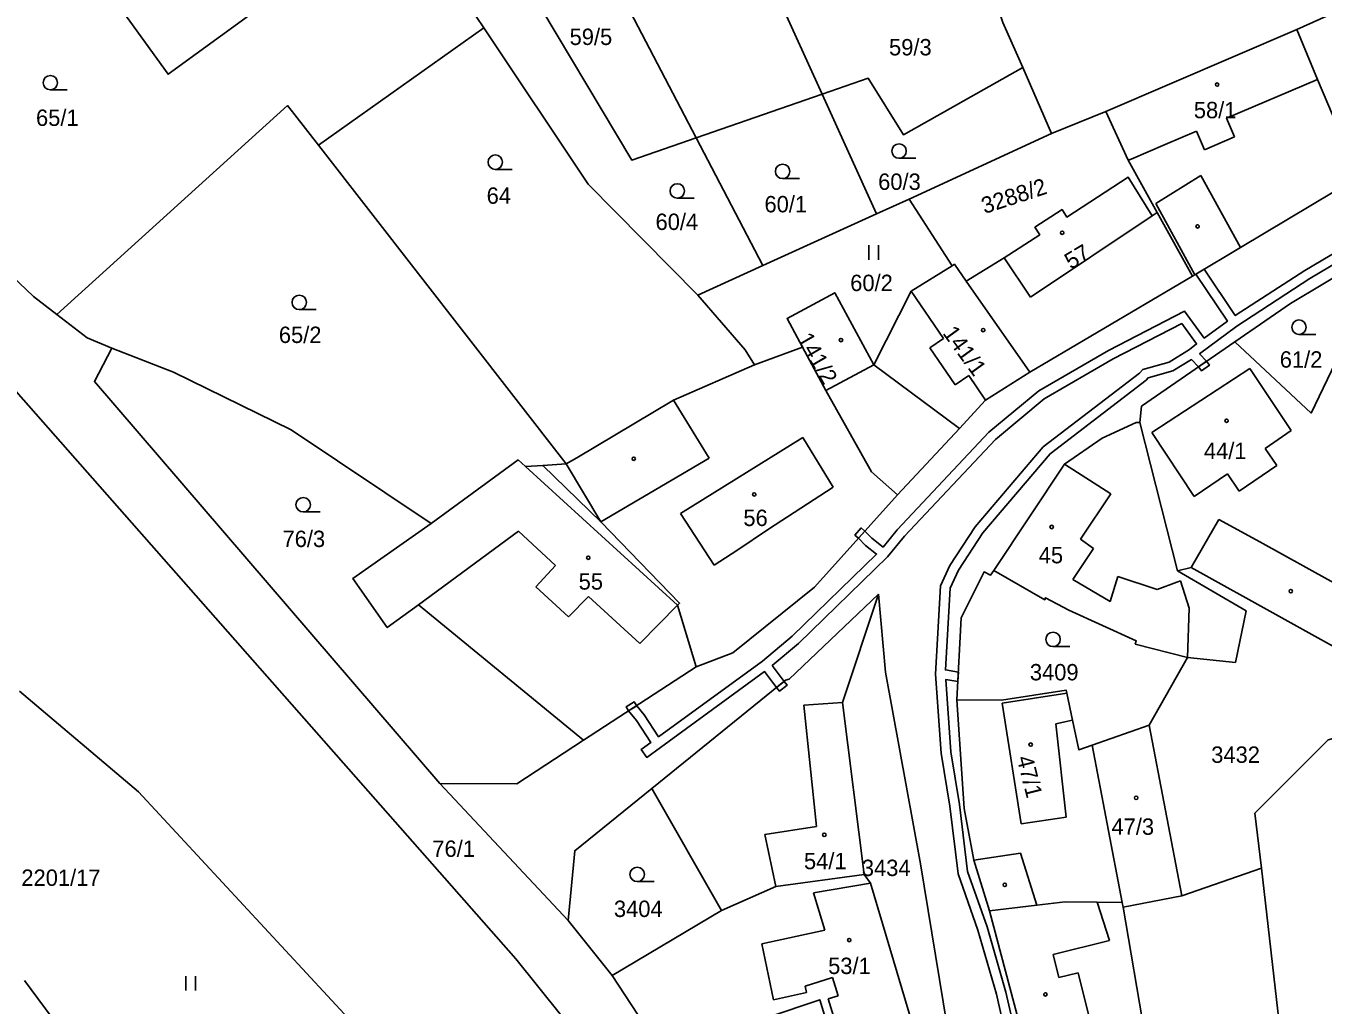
# Model space of a CAD drawing. Extents: x -776734 to -748832, y -1118122 to -976986.
# Drawn here: x -753312 to -753177.4, y -1115834 to -1115732.4 of the extents above; entities that cross this region are included whole.
import ezdxf

# ---------------------------------------------------------------- set-up
doc = ezdxf.new("R2010")
doc.units = 0
for name, color, linetype in [('KM_Hranice parcel', 7, 'Continuous'), ('KM_Parcelní čísla', 7, 'Continuous'), ('KM_Vnitřní kresba', 7, 'Continuous'), ('KM_Věcná břemena k části', 7, 'Continuous'), ('KM_Značky budov', 7, 'Continuous'), ('KM_Značky kultur', 7, 'Continuous')]:
    doc.layers.add(name, color=color, linetype=linetype)

msp = doc.modelspace()

# ---------------------------------------------------------------- linework, layer by layer
at = {"layer": 'KM_Hranice parcel'}
for p, q in [((-753229.4, -1115739.45), (-753242.45, -1115710.68)), ((-753255.08, -1115719.79), (-753242.47, -1115743.97)), ((-753173.35, -1115729.7), (-753180.1, -1115732.73)), ((-753264.52, -1115732.55), (-753281.69, -1115744.72)), ((-753180.1, -1115732.73), (-753199.96, -1115741.24)), ((-753208.57, -1115736.68), (-753205.59, -1115743.52)), ((-753242.47, -1115743.97), (-753229.4, -1115739.45)), ((-753223.76, -1115751.88), (-753229.4, -1115739.45)), ((-753205.59, -1115743.52), (-753199.96, -1115741.24)), ((-753284.13, -1115741.58), (-753281.69, -1115744.72)), ((-753242.47, -1115743.97), (-753235.55, -1115757.23)), ((-753220.35, -1115750.34), (-753205.59, -1115743.52)), ((-753281.69, -1115744.72), (-753255.95, -1115777.83)), ((-753220.35, -1115750.34), (-753223.76, -1115751.88)), ((-753215.91, -1115757.27), (-753220.35, -1115750.34)), ((-753235.55, -1115757.23), (-753223.76, -1115751.88)), ((-753190.95, -1115758.34), (-753194.63, -1115751.71)), ((-753235.55, -1115757.23), (-753242.29, -1115760.29)), ((-753214.44, -1115758.85), (-753207.84, -1115768.29)), ((-753207.84, -1115768.29), (-753190.95, -1115758.34)), ((-753231.43, -1115765.72), (-753236.41, -1115767.53)), ((-753224.02, -1115767.53), (-753215.13, -1115774.13)), ((-753196.42, -1115773.54), (-753192.51, -1115788.92)), ((-753221.57, -1115781.02), (-753215.13, -1115774.13)), ((-753255.95, -1115777.83), (-753258.4, -1115777.97)), ((-753185.38, -1115793.06), (-753192.51, -1115788.92)), ((-753186.47, -1115798.42), (-753185.38, -1115793.06)), ((-753195.45, -1115804.94), (-753191.48, -1115797.91)), ((-753191.48, -1115797.91), (-753186.47, -1115798.42)), ((-753254.15, -1115806.51), (-753242.46, -1115798.88)), ((-753195.45, -1115804.94), (-753201.36, -1115807.03)), ((-753192.06, -1115822.67), (-753195.45, -1115804.94)), ((-753198.24, -1115823.35), (-753201.36, -1115807.03)), ((-753255.75, -1115825.2), (-753269.07, -1115810.99)), ((-753247.07, -1115811.5), (-753239.85, -1115824.17)), ((-753183.77, -1115819.79), (-753192.06, -1115822.67)), ((-753183.77, -1115819.79), (-753180.52, -1115848.26)), ((-753198.24, -1115823.35), (-753198.15, -1115823.84)), ((-753198.15, -1115823.84), (-753192.06, -1115822.67)), ((-753239.85, -1115824.17), (-753251.19, -1115830.92)), ((-753193.61, -1115850.34), (-753198.15, -1115823.84)), ((-753251.19, -1115830.92), (-753255.75, -1115825.2)), ((-753251.19, -1115830.92), (-753245.92, -1115838.92))]:
    msp.add_line(p, q, dxfattribs=at)
for points in [[(-753210.56, -1115954.41), (-753219.71, -1115923.81), (-753229.41, -1115882.08), (-753234.06, -1115869.18), (-753242.5, -1115852.47), (-753261.18, -1115829.2), (-753327.66, -1115753.76), (-753397.41, -1115696.33), (-753393.35, -1115687.5)], [(-753220.3, -1115699.26), (-753214.39, -1115720.49), (-753210.62, -1115731.99), (-753208.57, -1115736.68)], [(-753264.52, -1115732.55), (-753265.3, -1115731.37), (-753270.32, -1115719.88)], [(-753255.08, -1115719.79), (-753261.67, -1115725.28), (-753249.16, -1115746.28), (-753242.47, -1115743.97)], [(-753304.06, -1115727.97), (-753297.29, -1115737.38), (-753288.93, -1115731.3)], [(-753242.29, -1115760.29), (-753253.68, -1115748.78), (-753264.52, -1115732.55)], [(-753173.67, -1115748.02), (-753177.98, -1115737.93), (-753180.1, -1115732.73)], [(-753229.4, -1115739.45), (-753224.61, -1115737.79), (-753220.96, -1115743.66), (-753208.57, -1115736.68)], [(-753323.59, -1115739.97), (-753323.58, -1115744.56), (-753322.52, -1115749.77), (-753311.25, -1115760.46), (-753308.83, -1115762.33)], [(-753308.83, -1115762.33), (-753284.91, -1115740.62), (-753284.13, -1115741.58)], [(-753199.96, -1115741.24), (-753197.63, -1115746.31), (-753194.63, -1115751.71)], [(-753194.63, -1115751.71), (-753195.15, -1115752.06), (-753197.61, -1115748.06), (-753203.98, -1115752.2), (-753204.48, -1115751.42), (-753207.3, -1115753.25), (-753206.8, -1115754.03), (-753210.51, -1115756.44), (-753214.44, -1115758.85)], [(-753190.95, -1115758.34), (-753190.69, -1115758.19), (-753185.97, -1115755.37), (-753173.67, -1115748.02)], [(-753215.91, -1115757.27), (-753220.16, -1115759.9), (-753224.02, -1115767.53)], [(-753214.44, -1115758.85), (-753215.67, -1115757.1), (-753215.91, -1115757.27)], [(-753172.74, -1115760.3), (-753172.73, -1115759.37), (-753174.06, -1115757.15), (-753180.78, -1115761.17), (-753186.54, -1115765.14)], [(-753242.29, -1115760.29), (-753237.38, -1115765.98), (-753236.41, -1115767.53)], [(-753224.02, -1115767.53), (-753228.08, -1115760.06), (-753233.04, -1115762.72), (-753231.43, -1115765.72)], [(-753172.74, -1115760.3), (-753178.64, -1115772.55), (-753186.54, -1115765.14)], [(-753308.83, -1115762.33), (-753305.68, -1115764.75), (-753303.12, -1115765.8)], [(-753221.57, -1115781.02), (-753224.28, -1115778.64), (-753229.02, -1115770.21), (-753231.43, -1115765.72)], [(-753186.54, -1115765.14), (-753196.25, -1115771.83), (-753196.42, -1115773.54)], [(-753269.07, -1115810.99), (-753304.94, -1115769.25), (-753303.12, -1115765.8)], [(-753303.12, -1115765.8), (-753296.72, -1115768.31), (-753284.52, -1115774.29), (-753269.98, -1115783.99)], [(-753236.41, -1115767.53), (-753244.82, -1115771.19), (-753254.86, -1115777.18), (-753255.95, -1115777.83)], [(-753215.13, -1115774.13), (-753212.42, -1115771.22), (-753207.84, -1115768.29)], [(-753196.42, -1115773.54), (-753196.79, -1115773.53), (-753200.31, -1115775.16), (-753204.22, -1115777.84), (-753211.58, -1115788.9)], [(-753258.4, -1115777.97), (-753260.2, -1115778.08), (-753260.94, -1115777.41), (-753269.98, -1115783.99)], [(-753242.46, -1115798.88), (-753244.4, -1115792.5), (-753244.2, -1115792.28), (-753252.37, -1115783.84), (-753258.4, -1115777.97)], [(-753242.46, -1115798.88), (-753238.68, -1115797.42), (-753230.18, -1115790.6), (-753221.57, -1115781.02)], [(-753269.98, -1115783.99), (-753278.12, -1115789.72), (-753274.53, -1115794.81), (-753271.3, -1115792.45), (-753254.15, -1115806.51)], [(-753192.51, -1115788.92), (-753191.1, -1115788.59), (-753172.87, -1115798.67), (-753171.71, -1115801.47)], [(-753215.41, -1115802.32), (-753214.95, -1115793.8), (-753212.59, -1115789.03), (-753211.92, -1115789.37), (-753211.58, -1115788.9)], [(-753211.58, -1115788.9), (-753206.29, -1115791.92), (-753206.2, -1115791.72), (-753203.79, -1115792.99), (-753196.78, -1115796.18), (-753196.89, -1115796.52), (-753191.48, -1115797.91)], [(-753223.56, -1115791.35), (-753232.83, -1115800.15), (-753233.2, -1115800.28), (-753247.07, -1115811.5)], [(-753225.04, -1115820.43), (-753227.28, -1115802.57), (-753223.56, -1115791.35)], [(-753223.56, -1115791.35), (-753222.82, -1115799.43), (-753219.19, -1115819.34), (-753213.67, -1115852.83), (-753216.17, -1115854.33)], [(-753278.56, -1115835.38), (-753300.37, -1115811.86), (-753312.73, -1115801.42)], [(-753201.36, -1115807.03), (-753202.74, -1115807.5), (-753203.39, -1115804.43), (-753204, -1115801.6), (-753204.06, -1115801.31), (-753210.76, -1115802.34), (-753215.41, -1115802.32)], [(-753215.41, -1115802.32), (-753214.64, -1115813.59), (-753213.63, -1115818.94), (-753212.03, -1115824.2)], [(-753170.37, -1115804.72), (-753176.85, -1115806.46), (-753184.46, -1115814.08), (-753183.77, -1115819.79)], [(-753269.07, -1115810.99), (-753261.1, -1115811.04), (-753254.15, -1115806.51)], [(-753255.75, -1115825.2), (-753255.07, -1115817.97), (-753247.07, -1115811.5)], [(-753225.04, -1115820.43), (-753234.21, -1115821.67), (-753239.85, -1115824.17)], [(-753216.17, -1115854.33), (-753216.34, -1115848.32), (-753224.37, -1115821.34), (-753225.04, -1115820.43)], [(-753212.03, -1115824.2), (-753207.11, -1115823.62), (-753204.16, -1115823.27), (-753200.83, -1115823.32), (-753198.24, -1115823.35)], [(-753212.03, -1115824.2), (-753206.6, -1115844.68), (-753206.17, -1115850.55)], [(-753312.19, -1115831.45), (-753308.64, -1115836.25), (-753308.35, -1115836.69)], [(-753245.92, -1115838.92), (-753229.65, -1115833.44), (-753223.13, -1115854.78), (-753226.16, -1115857.44), (-753222.69, -1115861.52), (-753222.57, -1115861.85)]]:
    msp.add_lwpolyline(points, dxfattribs=at)
at = {"layer": 'KM_Vnitřní kresba'}
for p, q in [((-753177.98, -1115737.93), (-753187.41, -1115741.95)), ((-753187.41, -1115741.95), (-753186.59, -1115743.88)), ((-753190.54, -1115743.29), (-753193.77, -1115744.66)), ((-753189.71, -1115745.22), (-753190.54, -1115743.29)), ((-753186.59, -1115743.88), (-753189.71, -1115745.22)), ((-753193.77, -1115744.66), (-753197.31, -1115746.18)), ((-753197.31, -1115746.18), (-753197.63, -1115746.31)), ((-753190.08, -1115747.88), (-753194.76, -1115750.8)), ((-753185.97, -1115755.37), (-753190.08, -1115747.88)), ((-753194.76, -1115750.8), (-753190.69, -1115758.19)), ((-753207.77, -1115760.53), (-753195.15, -1115752.06)), ((-753210.51, -1115756.44), (-753207.77, -1115760.53)), ((-753220.16, -1115759.9), (-753216.81, -1115764.8)), ((-753216.81, -1115764.8), (-753218.22, -1115765.77)), ((-753218.22, -1115765.77), (-753215.59, -1115769.61)), ((-753229.02, -1115770.21), (-753224.02, -1115767.53)), ((-753184.98, -1115767.91), (-753195.17, -1115774.57)), ((-753180.69, -1115774.36), (-753184.98, -1115767.91)), ((-753215.59, -1115769.61), (-753214.18, -1115768.64)), ((-753214.18, -1115768.64), (-753212.42, -1115771.22)), ((-753244.82, -1115771.19), (-753241.11, -1115777.22)), ((-753244.09, -1115782.97), (-753231.39, -1115775.08)), ((-753231.39, -1115775.08), (-753228.25, -1115780.25)), ((-753195.17, -1115774.57), (-753190.79, -1115781.21)), ((-753183.41, -1115776.21), (-753180.69, -1115774.36)), ((-753182.21, -1115777.97), (-753183.41, -1115776.21)), ((-753252.37, -1115783.84), (-753255.95, -1115777.83)), ((-753241.11, -1115777.22), (-753252.37, -1115783.84)), ((-753204.22, -1115777.84), (-753199.44, -1115780.91)), ((-753244.4, -1115792.5), (-753260.2, -1115778.08)), ((-753190.79, -1115781.21), (-753187.31, -1115778.85)), ((-753187.31, -1115778.85), (-753186.11, -1115780.64)), ((-753186.11, -1115780.64), (-753182.21, -1115777.97)), ((-753228.25, -1115780.25), (-753234.97, -1115784.58)), ((-753199.44, -1115780.91), (-753202.59, -1115785.62)), ((-753240.59, -1115788.34), (-753244.09, -1115782.97)), ((-753238.24, -1115786.8), (-753234.97, -1115784.58)), ((-753191.1, -1115788.59), (-753188.21, -1115783.58)), ((-753188.21, -1115783.58), (-753183.97, -1115785.92)), ((-753271.3, -1115792.45), (-753260.9, -1115784.8)), ((-753260.9, -1115784.8), (-753257.08, -1115788.37)), ((-753202.59, -1115785.62), (-753201.21, -1115786.6)), ((-753183.97, -1115785.92), (-753170.07, -1115793.59)), ((-753238.24, -1115786.8), (-753240.59, -1115788.34)), ((-753201.21, -1115786.6), (-753203.36, -1115789.81)), ((-753257.08, -1115788.37), (-753259.11, -1115790.59)), ((-753203.36, -1115789.81), (-753199.49, -1115792.09)), ((-753199.49, -1115792.09), (-753198.71, -1115789.5)), ((-753198.71, -1115789.5), (-753194.62, -1115790.87)), ((-753192.56, -1115790.11), (-753192.18, -1115789.97)), ((-753192.18, -1115789.97), (-753191.3, -1115792.78)), ((-753259.11, -1115790.59), (-753255.74, -1115793.69)), ((-753194.62, -1115790.87), (-753192.56, -1115790.11)), ((-753255.74, -1115793.69), (-753253.66, -1115791.58)), ((-753253.66, -1115791.58), (-753248.31, -1115796.46)), ((-753248.31, -1115796.46), (-753244.4, -1115792.5)), ((-753191.3, -1115792.78), (-753191.48, -1115797.91)), ((-753210.72, -1115802.64), (-753204, -1115801.6)), ((-753227.28, -1115802.57), (-753231.3, -1115802.86)), ((-753231.3, -1115802.86), (-753229.99, -1115815.45)), ((-753208.75, -1115815.19), (-753210.72, -1115802.64)), ((-753203.39, -1115804.43), (-753205.15, -1115804.8)), ((-753205.15, -1115804.8), (-753204.06, -1115814.48)), ((-753229.99, -1115815.45), (-753235.36, -1115816.27)), ((-753204.06, -1115814.48), (-753208.75, -1115815.19)), ((-753235.36, -1115816.27), (-753234.21, -1115821.67)), ((-753213.63, -1115818.94), (-753208.81, -1115818.24)), ((-753208.81, -1115818.24), (-753207.11, -1115823.62)), ((-753230.3, -1115822.35), (-753224.37, -1115821.34)), ((-753229.1, -1115826.23), (-753230.3, -1115822.35)), ((-753199.58, -1115827.29), (-753200.83, -1115823.32)), ((-753229.1, -1115826.23), (-753235.64, -1115827.62)), ((-753235.64, -1115827.62), (-753234.44, -1115833.46)), ((-753205.41, -1115828.74), (-753199.58, -1115827.29)), ((-753204.81, -1115831.14), (-753205.41, -1115828.74)), ((-753228.33, -1115831.13), (-753231.17, -1115832.03)), ((-753227.73, -1115833.02), (-753228.33, -1115831.13)), ((-753202.82, -1115830.65), (-753204.81, -1115831.14)), ((-753201.22, -1115837.05), (-753202.82, -1115830.65)), ((-753234.44, -1115833.46), (-753231.03, -1115832.7)), ((-753231.03, -1115832.7), (-753231.17, -1115832.03)), ((-753228.78, -1115833.35), (-753227.73, -1115833.02)), ((-753226.64, -1115840.14), (-753228.78, -1115833.35))]:
    msp.add_line(p, q, dxfattribs=at)
at = {"layer": 'KM_Věcná břemena k části'}
for points in [[(-753164.11, -1115748.74), (-753179.3, -1115757.73), (-753186.51, -1115762.43), (-753189.74, -1115757.62), (-753190.6, -1115758.14), (-753187.33, -1115763), (-753189.73, -1115764.76), (-753191.77, -1115761.98), (-753199.67, -1115766.05), (-753206.9, -1115770.23), (-753212.1, -1115774.54), (-753221.59, -1115784.66), (-753223.06, -1115786.45), (-753224.22, -1115785.54), (-753224.96, -1115784.79), (-753225.63, -1115785.54), (-753224.88, -1115786.28), (-753223.74, -1115787.18), (-753232.51, -1115795.7), (-753235.58, -1115798.28), (-753246.37, -1115806.14), (-753247.88, -1115803.85), (-753248.64, -1115802.92), (-753249.48, -1115803.46), (-753248.68, -1115804.45), (-753247.17, -1115806.73), (-753248.19, -1115807.47), (-753247.6, -1115808.28), (-753246.17, -1115807.25), (-753235.37, -1115799.37), (-753234.12, -1115801.03), (-753233.34, -1115800.4), (-753234.58, -1115798.75), (-753231.85, -1115796.45), (-753222.62, -1115787.48), (-753220.84, -1115785.33), (-753211.41, -1115775.27), (-753206.33, -1115771.05), (-753199.17, -1115766.92), (-753192.07, -1115763.26), (-753190.52, -1115765.37), (-753191.26, -1115765.94), (-753193.38, -1115767.25)], [(-753209.2, -1115837.59), (-753210.32, -1115832.66), (-753212.27, -1115825.88), (-753214.3, -1115820.14), (-753215.15, -1115813.18), (-753216.03, -1115807.71), (-753216.57, -1115800.21), (-753215.31, -1115800.42), (-753215.25, -1115799.42), (-753216.59, -1115799.2), (-753216.12, -1115790.73), (-753215.25, -1115788.85), (-753212.7, -1115784.96), (-753205.74, -1115776.77), (-753195.77, -1115769.14), (-753195.56, -1115768.89), (-753192.98, -1115768.17), (-753191.05, -1115766.99), (-753190.32, -1115767.74), (-753189.48, -1115767.16), (-753190.22, -1115766.4), (-753186.36, -1115763.54), (-753178.76, -1115758.58), (-753163.64, -1115749.62)], [(-753193.38, -1115767.25), (-753196.12, -1115768.01), (-753196.46, -1115768.41), (-753206.44, -1115776.04), (-753213.5, -1115784.35), (-753216.13, -1115788.37), (-753217.1, -1115790.48), (-753217.61, -1115799.63), (-753217.03, -1115807.83), (-753216.14, -1115813.36), (-753215.28, -1115820.37), (-753213.22, -1115826.2), (-753211.3, -1115832.87), (-753210.17, -1115837.82)]]:
    msp.add_lwpolyline(points, dxfattribs=at)
for points in [[(-753189.48, -1115767.16), (-753190.32, -1115767.74), (-753190.03, -1115768.15), (-753189.19, -1115767.58)], [(-753225.63, -1115785.54), (-753224.96, -1115784.79), (-753225.33, -1115784.46), (-753226, -1115785.21)], [(-753233.34, -1115800.4), (-753234.12, -1115801.03), (-753233.81, -1115801.42), (-753233.03, -1115800.79)], [(-753249.48, -1115803.46), (-753248.64, -1115802.92), (-753248.92, -1115802.5), (-753249.75, -1115803.04)]]:
    msp.add_lwpolyline(points, close=True, dxfattribs=at)
at = {"layer": 'KM_Značky budov'}
for centre in [(-753188.3968, -1115738.4492), (-753190.4168, -1115753.1692), (-753204.4768, -1115753.8292), (-753212.6768, -1115763.9292), (-753227.4368, -1115764.9692), (-753187.4068, -1115773.3392), (-753248.9468, -1115777.2792), (-753236.4368, -1115780.9892), (-753205.5668, -1115784.3692), (-753253.6668, -1115787.5592), (-753180.7468, -1115791.0292), (-753207.7468, -1115806.9492), (-753196.7968, -1115812.4792), (-753229.1668, -1115816.3192), (-753210.4368, -1115821.5092), (-753226.5768, -1115827.2492), (-753206.2168, -1115832.8892)]:
    msp.add_circle(centre, 0.175, dxfattribs=at)
at = {"layer": 'KM_Značky kultur'}
for p, q in [((-753309.513, -1115739), (-753307.763, -1115739)), ((-753221.413, -1115746.1), (-753219.663, -1115746.1)), ((-753263.323, -1115747.25), (-753261.573, -1115747.25)), ((-753233.493, -1115748.21), (-753231.743, -1115748.21)), ((-753244.433, -1115750.24), (-753242.683, -1115750.24)), ((-753224.551, -1115756.63), (-753224.551, -1115755.13)), ((-753223.55, -1115756.63), (-753223.55, -1115755.13)), ((-753283.673, -1115761.81), (-753281.923, -1115761.81)), ((-753179.893, -1115764.38), (-753178.143, -1115764.38)), ((-753283.263, -1115782.81), (-753281.513, -1115782.81)), ((-753205.423, -1115796.79), (-753203.673, -1115796.79)), ((-753248.593, -1115821.18), (-753246.843, -1115821.18)), ((-753295.431, -1115832.48), (-753295.431, -1115830.98)), ((-753294.43, -1115832.48), (-753294.43, -1115830.98))]:
    msp.add_line(p, q, dxfattribs=at)
for centre in [(-753309.5129, -1115738.2498), (-753221.4129, -1115745.3498), (-753263.3229, -1115746.4998), (-753233.4929, -1115747.4598), (-753244.4329, -1115749.4898), (-753283.6729, -1115761.0598), (-753179.8929, -1115763.6298), (-753283.2629, -1115782.0598), (-753205.4229, -1115796.0398), (-753248.5929, -1115820.4298)]:
    msp.add_circle(centre, 0.75, dxfattribs=at)

# ---------------------------------------------------------------- texts
at = {"layer": 'KM_Parcelní čísla'}
for s, p in [('59/5', (-753255.609, -1115734.34)), ('59/3', (-753222.45, -1115735.42)), ('58/1', (-753190.81, -1115741.94)), ('65/1', (-753311, -1115742.74)), ('60/3', (-753223.58, -1115749.38)), ('64', (-753264.22, -1115750.82)), ('60/1', (-753235.38, -1115751.71)), ('60/4', (-753246.689, -1115753.54)), ('60/2', (-753226.48, -1115759.88)), ('65/2', (-753285.79, -1115765.27)), ('61/2', (-753181.89, -1115767.83)), ('44/1', (-753189.76, -1115777.31)), ('56', (-753237.57, -1115784.27)), ('76/3', (-753285.41, -1115786.45)), ('45', (-753206.91, -1115788.14)), ('55', (-753254.67, -1115790.87)), ('3409', (-753207.83, -1115800.29)), ('3432', (-753189.004, -1115808.85)), ('47/3', (-753199.36, -1115816.32)), ('76/1', (-753269.86, -1115818.61)), ('54/1', (-753231.28, -1115819.89)), ('3434', (-753225.274, -1115820.6)), ('2201/17', (-753312.52, -1115821.62)), ('3404', (-753251.01, -1115824.85)), ('53/1', (-753228.77, -1115830.77))]:
    msp.add_text(s, height=1.7, dxfattribs=at).set_placement(p)
for s, rotation, p in [('3288/2', 18, (-753212.537, -1115751.888)), ('57', 31, (-753203.572, -1115757.688)), ('141/2', 300, (-753232.036, -1115764.805)), ('141/1', 306, (-753216.947, -1115764.259)), ('47/1', 284, (-753209.204, -1115808.325))]:
    msp.add_text(s, height=1.7, rotation=rotation, dxfattribs=at).set_placement(p)

doc.saveas('drawing.dxf')
